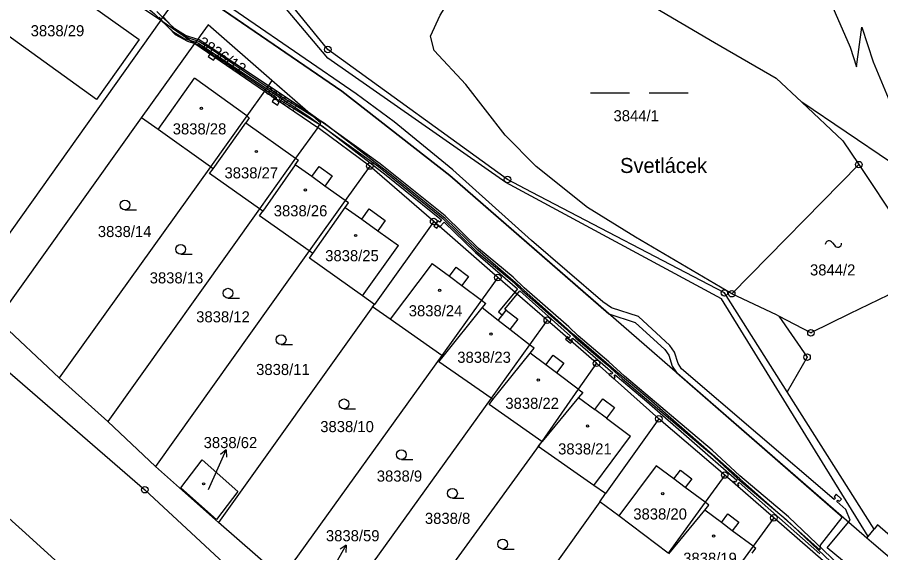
# Model space of a CAD drawing. Extents: x -644096 to -634268, y -1141430 to -1133463.
# Drawn here: x -640144.3 to -640011.9, y -1137889.8 to -1137807.8 of the extents above; entities that cross this region are included whole.
import ezdxf

# ---------------------------------------------------------------- set-up
doc = ezdxf.new("R2010")
doc.units = 0
for name, color, linetype in [('_CIVIL_CONSTRUCTION', 7, 'Continuous'), ('B_Hranice _3D', 7, 'Continuous'), ('M_Svah_Nasyp', 7, 'Continuous'), ('M_Svah_Zarez', 7, 'Continuous'), ('spodek_zarez', 7, 'Continuous'), ('svrsek_osa_sjezdy', 7, 'Continuous'), ('svrsek_osa_VRT', 7, 'Continuous'), ('svrsek_popisy_VRT', 7, 'Continuous'), ('terminal_VRT', 7, 'Continuous')]:
    doc.layers.add(name, color=color, linetype=linetype)

msp = doc.modelspace()

# ---------------------------------------------------------------- linework, layer by layer
at = {"layer": '_CIVIL_CONSTRUCTION'}
for centre, radius in [((-640096.65, -1137812.72), 0.5), ((-640096.65, -1137812.72), 0.0303), ((-640090.19, -1137830.57), 0.5), ((-640015.23, -1137830.36), 0.5), ((-640015.23, -1137830.36), 0.0303), ((-640090.19, -1137830.57), 0.0303), ((-640069.1, -1137832.63), 0.5), ((-640069.1, -1137832.63), 0.0303), ((-640080.41, -1137839.08), 0.5), ((-640080.41, -1137839.08), 0.0303), ((-640070.57, -1137847.64), 0.5), ((-640070.57, -1137847.64), 0.0303), ((-640035.84, -1137850.02), 0.5), ((-640035.84, -1137850.02), 0.0303), ((-640034.71, -1137850.14), 0.5), ((-640034.71, -1137850.14), 0.0303), ((-640062.99, -1137854.19), 0.5), ((-640062.99, -1137854.19), 0.0303), ((-640022.56, -1137856.13), 0.5), ((-640022.56, -1137856.13), 0.0303), ((-640023.16, -1137859.86), 0.5), ((-640055.45, -1137860.8), 0.5), ((-640055.45, -1137860.8), 0.0303), ((-640023.16, -1137859.86), 0.0303), ((-640045.9, -1137869.3), 0.5), ((-640045.9, -1137869.3), 0.0303), ((-640035.79, -1137877.92), 0.5), ((-640035.79, -1137877.92), 0.0303), ((-640124.71, -1137880.17), 0.5), ((-640124.71, -1137880.17), 0.0303), ((-640028.24, -1137884.48), 0.5), ((-640028.24, -1137884.48), 0.0303)]:
    msp.add_circle(centre, radius, dxfattribs=at)
at = {"layer": 'B_Hranice _3D'}
for points in [[(-640199.62, -1137747.16), (-640094.47, -1137819.1), (-640077.91, -1137832.05), (-640053.53, -1137853.24), (-640049.51, -1137854.53), (-640044.97, -1137858.71), (-640044.37, -1137859.55), (-640043.83, -1137861.24), (-640043.2, -1137862.22), (-640018.06, -1137884.07), (-640017.81, -1137884.44), (-640021.17, -1137888.65), (-640021.18, -1137889.36), (-640033.45, -1137878.5), (-640047.41, -1137866.25), (-640052.41, -1137862.07), (-640058.92, -1137856.43), (-640067.12, -1137849.13), (-640073.66, -1137843.46), (-640078.66, -1137838.6), (-640087.38, -1137831.55), (-640097.21, -1137824), (-640098.97, -1137822.92), (-640104.01, -1137819.82), (-640105.93, -1137818.51), (-640113.9, -1137813.06), (-640116.42, -1137811.47), (-640116.73, -1137811.37), (-640117.95, -1137810.98), (-640119.14, -1137810.34), (-640119.75, -1137810.01), (-640119.97, -1137809.77), (-640121.88, -1137807.73)], [(-640017.71, -1137891.03), (-640020.07, -1137889.07), (-640016.8, -1137885.17), (-640016.53, -1137884.85), (-640017.24, -1137883.21), (-640018.61, -1137881.99), (-640018.44, -1137881.79), (-640018.22, -1137881.99), (-640017.88, -1137881.63), (-640018.69, -1137880.88), (-640019.02, -1137881.25), (-640018.8, -1137881.45), (-640018.99, -1137881.66), (-640042.39, -1137861.63), (-640042.91, -1137860.81), (-640043.47, -1137859.09), (-640044.21, -1137858.05), (-640048.99, -1137853.65), (-640053.14, -1137852.32), (-640054.49, -1137851.39), (-640065.43, -1137841.99), (-640077.49, -1137831.17), (-640086.45, -1137823.81), (-640092.27, -1137819.49), (-640178.73, -1137760.23)], [(-640168.93, -1137775.83), (-640143.63, -1137793.09), (-640142.67, -1137793.73), (-640133.22, -1137800.06), (-640131.83, -1137800.9), (-640126.03, -1137804.78), (-640123.22, -1137807.27), (-640122.24, -1137808.23), (-640120.4, -1137809.95), (-640118.66, -1137811.03), (-640117.63, -1137811.36), (-640116.89, -1137811.6), (-640116.59, -1137811.7), (-640106.06, -1137818.69), (-640099.55, -1137823), (-640097.87, -1137824.2), (-640088.89, -1137830.64), (-640078.98, -1137838.59), (-640073.89, -1137843.61), (-640068.57, -1137847.99), (-640066.87, -1137849.59), (-640060.05, -1137855.58)], [(-640016.22, -1137893.63), (-640026.03, -1137884.35), (-640033.46, -1137878.07), (-640037.73, -1137874.12), (-640051.13, -1137862.78), (-640053.53, -1137860.59), (-640058.28, -1137856.57), (-640059.71, -1137855.22), (-640066.53, -1137849.23), (-640068.23, -1137847.61), (-640073.55, -1137843.23), (-640078.64, -1137838.21), (-640088.59, -1137830.24), (-640099.64, -1137822.34), (-640105.76, -1137818.28), (-640116.37, -1137811.24), (-640116.59, -1137811.17), (-640118.44, -1137810.57), (-640120.1, -1137809.55), (-640121.94, -1137807.81), (-640122.88, -1137806.91)], [(-640122.54, -1137807.76), (-640122.18, -1137808.15), (-640121.86, -1137808.49), (-640120.06, -1137810.41), (-640118.15, -1137811.44), (-640117.02, -1137811.78), (-640116.64, -1137811.93), (-640114.39, -1137813.34), (-640114.5, -1137813.5), (-640114.08, -1137813.79), (-640113.97, -1137813.62), (-640106.22, -1137818.91), (-640104.49, -1137820.09), (-640104.61, -1137820.26), (-640104.19, -1137820.55), (-640104.07, -1137820.37), (-640097.87, -1137824.2), (-640097.49, -1137824.42), (-640087.69, -1137831.95), (-640079.19, -1137838.82), (-640079.52, -1137839.17), (-640079.77, -1137838.99), (-640080.06, -1137839.39), (-640079.68, -1137839.72), (-640079.49, -1137839.88), (-640078.82, -1137839.15), (-640074, -1137843.82), (-640067.58, -1137849.39), (-640067.98, -1137849.88), (-640067.6, -1137850.21), (-640067.2, -1137849.72), (-640059.44, -1137856.63), (-640059.68, -1137856.88), (-640059.87, -1137856.72)], [(-640060.05, -1137855.58), (-640058.62, -1137856.95), (-640053.87, -1137860.97), (-640051.47, -1137863.16), (-640038.07, -1137874.5), (-640033.8, -1137878.45), (-640026.37, -1137884.73), (-640016.58, -1137893.99)], [(-640059.87, -1137856.72), (-640059.97, -1137856.84), (-640059.22, -1137857.49), (-640059.11, -1137857.36), (-640059.3, -1137857.2), (-640059.07, -1137856.96), (-640052.95, -1137862.25), (-640053.16, -1137862.49), (-640053.36, -1137862.34), (-640053.51, -1137862.53), (-640052.76, -1137863.2), (-640052.56, -1137862.95), (-640052.76, -1137862.79), (-640052.57, -1137862.58), (-640047.73, -1137866.63), (-640033.94, -1137878.73), (-640034.17, -1137879.02), (-640034.36, -1137878.85), (-640034.51, -1137879.03), (-640033.76, -1137879.69), (-640033.6, -1137879.51), (-640033.79, -1137879.34), (-640033.57, -1137879.06), (-640021.2, -1137890.02)]]:
    msp.add_lwpolyline(points, dxfattribs=at)
for points in [[(-640114.99, -1137813.78), (-640114.16, -1137814.34), (-640113.88, -1137813.93), (-640114.08, -1137813.79), (-640114.5, -1137813.5), (-640114.7, -1137813.36)], [(-640105.19, -1137820.69), (-640104.35, -1137821.23), (-640104.08, -1137820.81), (-640104.29, -1137820.68), (-640104.19, -1137820.55), (-640104.61, -1137820.26), (-640104.71, -1137820.41), (-640104.92, -1137820.27)], [(-640080.36, -1137839.8), (-640079.95, -1137840.1), (-640079.68, -1137839.72), (-640080.06, -1137839.39)], [(-640070.47, -1137852.94), (-640069.88, -1137853.42), (-640069.3, -1137852.66), (-640069.48, -1137852.52), (-640067.6, -1137850.21), (-640067.98, -1137849.88)], [(-640059.97, -1137856.84), (-640060.19, -1137857.1), (-640059.43, -1137857.74), (-640059.22, -1137857.49)]]:
    msp.add_lwpolyline(points, close=True, dxfattribs=at)
at = {"layer": 'M_Svah_Nasyp'}
for p, q in [((-640122.67, -1137824.99), (-640117.1, -1137817.11)), ((-640109.07, -1137822.89), (-640117.1, -1137817.11)), ((-640108.68, -1137823.17), (-640109.23, -1137823.94)), ((-640109.07, -1137822.89), (-640108.68, -1137823.17)), ((-640114.24, -1137830.98), (-640109.23, -1137823.94)), ((-640109.23, -1137823.94), (-640101.57, -1137829.38)), ((-640101.63, -1137830.41), (-640101.13, -1137829.7)), ((-640101.57, -1137829.38), (-640101.13, -1137829.7)), ((-640101.63, -1137830.41), (-640106.61, -1137837.5)), ((-640099.11, -1137832.2), (-640101.63, -1137830.41)), ((-640099.11, -1137832.2), (-640097.99, -1137830.63)), ((-640097.99, -1137830.63), (-640095.96, -1137832.08)), ((-640097.08, -1137833.65), (-640099.11, -1137832.2)), ((-640095.96, -1137832.08), (-640097.08, -1137833.65)), ((-640093.97, -1137835.86), (-640097.08, -1137833.65)), ((-640098.96, -1137843.96), (-640093.99, -1137836.93)), ((-640093.99, -1137836.93), (-640093.48, -1137836.21)), ((-640093.99, -1137836.93), (-640091.45, -1137838.74)), ((-640093.48, -1137836.21), (-640093.97, -1137835.86)), ((-640091.45, -1137838.74), (-640090.31, -1137837.14)), ((-640090.31, -1137837.14), (-640087.84, -1137838.9)), ((-640091.45, -1137838.74), (-640088.97, -1137840.5)), ((-640087.84, -1137838.9), (-640088.97, -1137840.5)), ((-640088.97, -1137840.5), (-640085.81, -1137842.75)), ((-640091.33, -1137850.48), (-640085.81, -1137842.75)), ((-640080.65, -1137845.5), (-640087.08, -1137854.06)), ((-640080.65, -1137845.5), (-640078, -1137847.47)), ((-640078, -1137847.47), (-640076.97, -1137846.08)), ((-640076.97, -1137846.08), (-640075.05, -1137847.51)), ((-640078, -1137847.47), (-640076.08, -1137848.9)), ((-640075.05, -1137847.51), (-640076.08, -1137848.9)), ((-640076.08, -1137848.9), (-640073.08, -1137851.13)), ((-640073.08, -1137851.13), (-640072.41, -1137851.63)), ((-640078.94, -1137859.75), (-640072.96, -1137852.31)), ((-640072.96, -1137852.31), (-640072.41, -1137851.63)), ((-640070.5, -1137854.22), (-640072.96, -1137852.31)), ((-640070.5, -1137854.22), (-640069.3, -1137852.66)), ((-640069.3, -1137852.66), (-640067.52, -1137854.05)), ((-640067.52, -1137854.05), (-640068.72, -1137855.6)), ((-640068.72, -1137855.6), (-640070.5, -1137854.22)), ((-640065.7, -1137857.95), (-640068.72, -1137855.6)), ((-640064.99, -1137858.5), (-640065.7, -1137857.95)), ((-640071.32, -1137866.35), (-640065.61, -1137859.26)), ((-640065.61, -1137859.26), (-640064.99, -1137858.5)), ((-640063.19, -1137861.06), (-640065.61, -1137859.26)), ((-640063.19, -1137861.06), (-640062.08, -1137859.57)), ((-640062.08, -1137859.57), (-640060.46, -1137860.78)), ((-640060.46, -1137860.78), (-640061.57, -1137862.27)), ((-640061.57, -1137862.27), (-640063.19, -1137861.06)), ((-640058.23, -1137864.77), (-640061.57, -1137862.27)), ((-640058.23, -1137864.77), (-640057.55, -1137865.27)), ((-640058.19, -1137866.04), (-640063.76, -1137872.8)), ((-640057.55, -1137865.27), (-640058.19, -1137866.04)), ((-640058.19, -1137866.04), (-640055.72, -1137867.89)), ((-640055.72, -1137867.89), (-640054.49, -1137866.24)), ((-640054.49, -1137866.24), (-640052.7, -1137867.57)), ((-640053.93, -1137869.22), (-640055.72, -1137867.89)), ((-640052.7, -1137867.57), (-640053.93, -1137869.22)), ((-640053.93, -1137869.22), (-640050.21, -1137871.99)), ((-640055.84, -1137879.53), (-640050.21, -1137871.99)), ((-640046.29, -1137876.5), (-640052.04, -1137884.2)), ((-640043.57, -1137878.53), (-640046.29, -1137876.5)), ((-640043.57, -1137878.53), (-640042.57, -1137877.2)), ((-640042.57, -1137877.2), (-640040.84, -1137878.48)), ((-640041.84, -1137879.82), (-640043.57, -1137878.53)), ((-640040.84, -1137878.48), (-640041.84, -1137879.82)), ((-640038.79, -1137882.1), (-640041.84, -1137879.82)), ((-640044.37, -1137889.98), (-640038.82, -1137883.31)), ((-640038.82, -1137883.31), (-640038.23, -1137882.52)), ((-640036.3, -1137885.19), (-640038.82, -1137883.31)), ((-640038.23, -1137882.52), (-640038.79, -1137882.1)), ((-640036.3, -1137885.19), (-640035.31, -1137883.87)), ((-640035.31, -1137883.87), (-640033.64, -1137885.12)), ((-640034.63, -1137886.45), (-640036.3, -1137885.19)), ((-640033.64, -1137885.12), (-640034.63, -1137886.45)), ((-640031.43, -1137888.83), (-640034.63, -1137886.45)), ((-640031.6, -1137889.91), (-640031.01, -1137889.15)), ((-640031.43, -1137888.83), (-640031.01, -1137889.15))]:
    msp.add_line(p, q, dxfattribs=at)
at = {"layer": 'M_Svah_Zarez'}
msp.add_line((-640019.27, -1137842.32), (-640018.97, -1137842.72), dxfattribs=at)
for centre in [(-640116.03, -1137821.73), (-640107.58, -1137828.35), (-640100.07, -1137834.23), (-640092.39, -1137841.22), (-640079.51, -1137849.63), (-640071.62, -1137856.33), (-640064.37, -1137863.38), (-640056.82, -1137870.4), (-640115.68, -1137879.27), (-640045.28, -1137880.79), (-640037.48, -1137887.27)]:
    msp.add_circle(centre, 0.175, dxfattribs=at)
for centre, start, end in [((-640019.78, -1137842.61), 29.2914, 181.2189), ((-640018.46, -1137842.43), 209.2914, 1.2189)]:
    msp.add_arc(centre, 0.588, start, end, dxfattribs=at)
at = {"layer": 'spodek_zarez'}
msp.add_circle((-638683.07, -1137056.85), 1378.08, dxfattribs=at)
at = {"layer": 'svrsek_osa_sjezdy'}
for p, q in [((-640056.37, -1137819.36), (-640050.37, -1137819.36)), ((-640047.37, -1137819.36), (-640041.37, -1137819.36)), ((-640127.74, -1137837.29), (-640125.99, -1137837.29)), ((-640119.2, -1137844.08), (-640117.45, -1137844.08)), ((-640111.95, -1137850.81), (-640110.2, -1137850.81)), ((-640103.8, -1137857.93), (-640102.05, -1137857.93)), ((-640094.16, -1137867.77), (-640092.41, -1137867.77)), ((-640085.36, -1137875.54), (-640083.61, -1137875.54)), ((-640077.53, -1137881.49), (-640075.78, -1137881.49)), ((-640069.83, -1137889.26), (-640068.08, -1137889.26))]:
    msp.add_line(p, q, dxfattribs=at)
for centre in [(-640127.74, -1137836.54), (-640119.2, -1137843.33), (-640111.95, -1137850.06), (-640103.8, -1137857.18), (-640094.16, -1137867.02), (-640085.36, -1137874.79), (-640077.53, -1137880.74), (-640069.83, -1137888.51)]:
    msp.add_circle(centre, 0.75, dxfattribs=at)
at = {"layer": 'svrsek_popisy_VRT'}
for p, q in [((-640113.47, -1137876.81), (-640112.25, -1137874.07)), ((-640112.25, -1137874.07), (-640113.11, -1137874.78)), ((-640112.25, -1137874.07), (-640112.2, -1137875.19)), ((-640114.93, -1137880.13), (-640113.47, -1137876.81)), ((-640095.3, -1137891.28), (-640093.84, -1137888.66)), ((-640093.84, -1137888.66), (-640094.77, -1137889.29)), ((-640093.84, -1137888.66), (-640093.89, -1137889.77))]:
    msp.add_line(p, q, dxfattribs=at)
at = {"layer": 'terminal_VRT'}
for p, q in [((-640142.95, -1137794.12), (-640122.24, -1137808.23)), ((-640122.24, -1137808.23), (-640117.02, -1137811.78)), ((-640125.19, -1137823.2), (-640117.02, -1137811.78)), ((-640117.02, -1137811.78), (-640106.34, -1137819.08)), ((-640106.34, -1137819.08), (-640098.19, -1137824.65)), ((-640034.71, -1137850.14), (-640015.23, -1137830.36)), ((-640114.65, -1137830.69), (-640137.81, -1137863.05)), ((-640080.41, -1137839.08), (-640090.19, -1137830.57)), ((-640107.11, -1137837.14), (-640130.38, -1137869.74)), ((-640080.41, -1137839.08), (-640089.5, -1137851.78)), ((-640070.57, -1137847.64), (-640080.41, -1137839.08)), ((-640099.49, -1137843.58), (-640123.08, -1137876.61)), ((-640062.99, -1137854.19), (-640070.57, -1137847.64)), ((-640089.78, -1137852.17), (-640113.42, -1137885.18)), ((-640089.78, -1137852.17), (-640089.5, -1137851.78)), ((-640055.45, -1137860.8), (-640062.99, -1137854.19)), ((-640079.17, -1137859.59), (-640103.68, -1137893.63)), ((-640045.9, -1137869.3), (-640055.45, -1137860.8)), ((-640130.38, -1137869.74), (-640137.81, -1137863.05)), ((-640012.89, -1137886.22), (-640026.23, -1137865.19)), ((-640071.61, -1137866.15), (-640096.12, -1137900.14)), ((-640123.08, -1137876.61), (-640130.38, -1137869.74)), ((-640045.9, -1137869.3), (-640054.06, -1137880.77)), ((-640035.79, -1137877.92), (-640045.9, -1137869.3)), ((-640063.82, -1137872.76), (-640088.7, -1137906.95)), ((-640113.42, -1137885.18), (-640123.08, -1137876.61)), ((-640028.24, -1137884.48), (-640035.79, -1137877.92)), ((-640054.94, -1137882.01), (-640054.06, -1137880.77)), ((-640054.94, -1137882.01), (-640078.7, -1137915.4)), ((-640020.7, -1137891.05), (-640028.24, -1137884.48)), ((-640103.68, -1137893.63), (-640113.42, -1137885.18)), ((-640013.81, -1137887.35), (-640012.89, -1137886.22)), ((-640014.01, -1137887.59), (-640013.81, -1137887.35))]:
    msp.add_line(p, q, dxfattribs=at)
for points in [[(-640026.23, -1137865.19), (-640035.84, -1137850.02), (-640065.4, -1137834.57), (-640069.1, -1137832.63), (-640096.65, -1137812.72), (-640110.42, -1137795.76), (-640128.46, -1137787.43), (-640158.97, -1137770.81), (-640195.45, -1137740.61)], [(-640013.81, -1137887.35), (-640036.3, -1137850.91), (-640069.34, -1137833.08), (-640096.65, -1137814.05), (-640108.47, -1137799.96), (-640130.63, -1137789.33), (-640159.69, -1137772.13), (-640179.34, -1137757.86), (-640197.21, -1137742.65)], [(-640014.01, -1137887.59), (-640077.91, -1137832.05), (-640094.47, -1137819.1), (-640200.55, -1137746.52)], [(-640076.8, -1137748.96), (-640071.33, -1137752.75), (-640027.34, -1137788.24), (-640023.11, -1137797.35), (-640016.57, -1137812.36), (-640015.58, -1137815.37), (-640014.77, -1137809.32), (-640013.04, -1137814.61), (-640007.4, -1137828.09)], [(-640047.49, -1137965.54), (-640052.53, -1137961.91), (-640058.39, -1137963.74), (-640142.98, -1137886.82), (-640150.7, -1137879.95), (-640201.85, -1137835.66), (-640224.08, -1137816.08), (-640264.87, -1137782.17), (-640269.07, -1137778.31), (-640271.13, -1137776.42)], [(-640229.96, -1137783.95), (-640231.48, -1137787.72), (-640196.81, -1137817.88), (-640152.31, -1137856.32), (-640124.71, -1137880.17), (-640107.63, -1137896.05), (-640083.69, -1137916.59), (-640047.7, -1137949.1)], [(-640122.24, -1137808.23), (-640121.42, -1137807.08), (-640119.89, -1137804.93), (-640142.16, -1137793.02), (-640142.95, -1137794.12)], [(-640034.71, -1137850.14), (-640049.47, -1137841.49), (-640056.82, -1137836.92), (-640064.7, -1137830.63), (-640069.44, -1137825.84), (-640075.47, -1137818.1), (-640080.32, -1137812.86), (-640080.9, -1137810.69), (-640079.43, -1137807.46), (-640075.79, -1137801.63), (-640073.49, -1137795.9)], [(-640058.77, -1137798.28), (-640053.11, -1137802.33), (-640037.34, -1137811.62), (-640027.88, -1137817.11), (-640023.96, -1137820.8)], [(-640149.23, -1137808.07), (-640142.8, -1137798.91), (-640125.56, -1137811.16), (-640132.1, -1137820.36), (-640149.23, -1137808.07)], [(-640122.24, -1137808.23), (-640152.02, -1137850.05), (-640171.23, -1137833.73)], [(-640105.2, -1137817.49), (-640115.01, -1137808.96), (-640116.2, -1137810.62), (-640117.02, -1137811.78)], [(-640105.2, -1137817.49), (-640105.51, -1137817.93), (-640106.34, -1137819.08)], [(-640098.19, -1137824.65), (-640097.73, -1137824), (-640101.72, -1137820.52), (-640105.2, -1137817.49)], [(-640106.34, -1137819.08), (-640109.07, -1137822.89), (-640114.65, -1137830.69)], [(-640023.96, -1137820.8), (-640017.67, -1137826.73), (-640015.23, -1137830.36)], [(-640007.4, -1137828.09), (-640010.38, -1137830), (-640023.96, -1137820.8)], [(-640137.81, -1137863.05), (-640147.32, -1137854.15), (-640125.19, -1137823.2)], [(-640114.65, -1137830.69), (-640122.67, -1137824.99), (-640125.19, -1137823.2)], [(-640098.19, -1137824.65), (-640101.57, -1137829.38), (-640107.11, -1137837.14)], [(-640090.19, -1137830.57), (-640097.89, -1137824.86), (-640098.19, -1137824.65)], [(-640015.23, -1137830.36), (-640009.03, -1137839.62), (-640006.57, -1137848.22), (-640008.36, -1137848.8), (-640010.72, -1137850.34), (-640016.64, -1137853.21), (-640022.56, -1137856.13), (-640027.48, -1137853.56)], [(-640107.11, -1137837.14), (-640114.76, -1137831.7), (-640114.24, -1137830.98), (-640114.65, -1137830.69)], [(-640090.19, -1137830.57), (-640093.97, -1137835.86), (-640099.49, -1137843.58)], [(-640099.49, -1137843.58), (-640107.09, -1137838.18), (-640106.61, -1137837.5), (-640107.11, -1137837.14)], [(-640089.5, -1137851.78), (-640091.33, -1137850.48), (-640099.47, -1137844.69), (-640098.96, -1137843.96), (-640099.49, -1137843.58)], [(-640070.57, -1137847.64), (-640073.08, -1137851.13), (-640079.17, -1137859.59)], [(-640027.48, -1137853.56), (-640027.83, -1137853.38), (-640034.71, -1137850.14)], [(-640079.17, -1137859.59), (-640087.08, -1137854.06), (-640089.78, -1137852.17)], [(-640062.99, -1137854.19), (-640065.7, -1137857.95), (-640071.61, -1137866.15)], [(-640027.48, -1137853.56), (-640023.16, -1137859.86), (-640026.23, -1137865.19)], [(-640071.61, -1137866.15), (-640079.6, -1137860.57), (-640078.94, -1137859.75), (-640079.17, -1137859.59)], [(-640055.45, -1137860.8), (-640058.23, -1137864.77), (-640063.82, -1137872.76)], [(-640063.82, -1137872.76), (-640071.92, -1137867.09), (-640071.32, -1137866.35), (-640071.61, -1137866.15)], [(-640054.06, -1137880.77), (-640055.84, -1137879.53), (-640064.38, -1137873.56), (-640063.76, -1137872.8), (-640063.82, -1137872.76)], [(-640115.92, -1137875.59), (-640110.44, -1137880.46), (-640113.72, -1137884.76), (-640119.2, -1137879.87), (-640115.92, -1137875.59)], [(-640035.79, -1137877.92), (-640038.79, -1137882.1), (-640044.48, -1137889.9)], [(-640044.48, -1137889.9), (-640052.04, -1137884.2), (-640054.94, -1137882.01)], [(-640028.24, -1137884.48), (-640031.43, -1137888.83), (-640037.06, -1137896.51)], [(-639995.72, -1137905.95), (-639995.84, -1137905.72), (-639997.87, -1137902.27), (-639999.49, -1137899.74), (-640001.15, -1137897.24), (-640003.59, -1137894.08), (-640005.57, -1137891.8), (-640006.94, -1137890.38), (-640008.41, -1137888.98), (-640012.37, -1137885.57), (-640012.89, -1137886.22)], [(-639996.45, -1137935.65), (-639995.12, -1137932.08), (-639994.26, -1137928.83), (-639993.96, -1137926.2), (-639993.82, -1137923.63), (-639993.73, -1137921), (-639994.03, -1137917.72), (-639994.64, -1137915.25), (-639995.63, -1137912.21), (-639996.6, -1137909.89), (-639997.84, -1137907.5), (-640001.54, -1137901.3), (-640003.97, -1137897.73), (-640007.41, -1137893.61), (-640009.07, -1137891.8), (-640013.27, -1137888.23), (-640014.01, -1137887.59)]]:
    msp.add_lwpolyline(points, dxfattribs=at)

# ---------------------------------------------------------------- texts
at = {"layer": 'svrsek_osa_VRT'}
for s, p in [('3838/29', (-640142.2, -1137810.69)), ('3844/1', (-640052.83, -1137823.72)), ('3838/28', (-640120.42, -1137825.73)), ('3838/27', (-640112.48, -1137832.47)), ('3838/26', (-640104.93, -1137838.28)), ('3838/14', (-640131.9, -1137841.46)), ('3838/25', (-640097.04, -1137845.16)), ('3844/2', (-640022.71, -1137847.34)), ('3838/13', (-640123.95, -1137848.56)), ('3838/12', (-640116.82, -1137854.53)), ('3838/24', (-640084.23, -1137853.6)), ('3838/23', (-640076.79, -1137860.73)), ('3838/11', (-640107.63, -1137862.6)), ('3838/22', (-640069.42, -1137867.78)), ('3838/10', (-640097.8, -1137871.35)), ('3838/62', (-640115.68, -1137873.8)), ('3838/21', (-640061.33, -1137874.77)), ('3838/9', (-640089.13, -1137878.93)), ('3838/20', (-640049.8, -1137884.74)), ('3838/8', (-640081.75, -1137885.41)), ('3838/59', (-640096.93, -1137888.07)), ('3838/19', (-640042.15, -1137891.52))]:
    msp.add_text(s, height=1.7, dxfattribs=at).set_placement(p)
for s, height, rotation, p in [('3836/12', 1.7, 326, (-640116.72, -1137812.04)), ('3836/11', 1.14, 327, (-640106.29, -1137819.36))]:
    msp.add_text(s, height=height, rotation=rotation, dxfattribs=at).set_placement(p)
at = {"layer": 'svrsek_popisy_VRT'}
msp.add_text('Svetlácek', height=2.3, dxfattribs=at).set_placement((-640051.83, -1137831.64))

doc.saveas('drawing.dxf')
